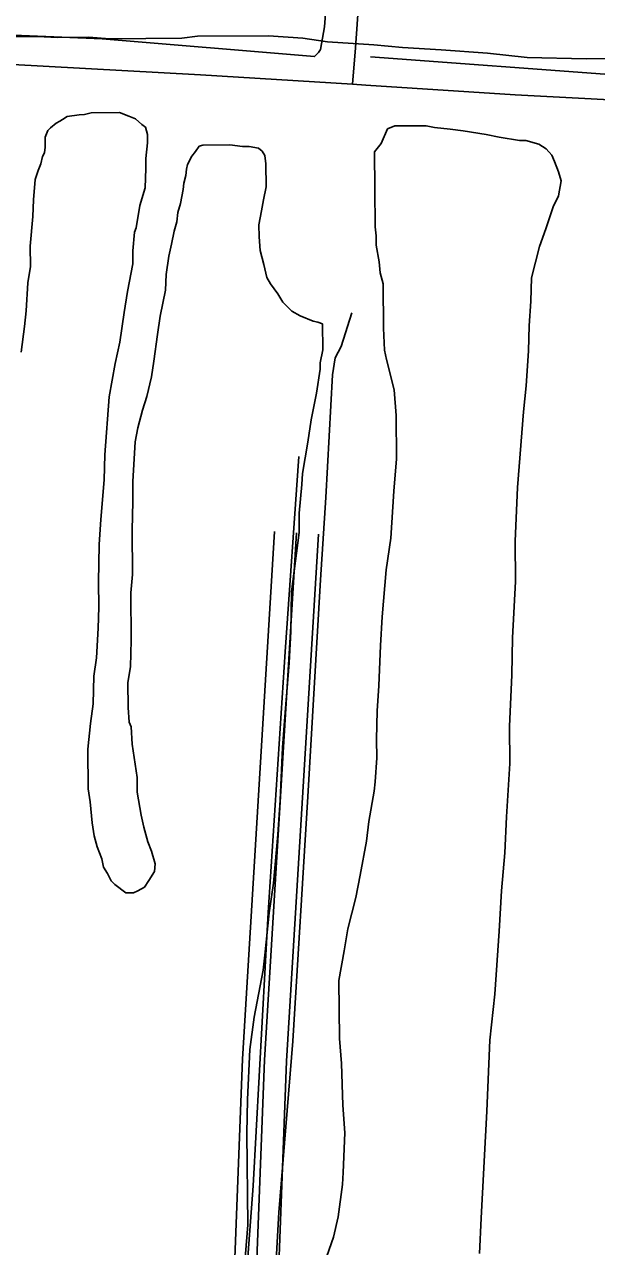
# Model space of a CAD drawing. Extents: x 3281947 to 3319794, y 715894 to 741249.
# Drawn here: x 3304566 to 3304954, y 722105 to 722935 of the extents above; entities that cross this region are included whole.
import ezdxf

# ---------------------------------------------------------------- set-up
doc = ezdxf.new("R2010")
doc.units = 0
for name, color, linetype in [('V-DTCH-CNTR', 7, 'Continuous'), ('V-ROAD-CNTR', 7, 'Continuous'), ('V-SITE-VEGE', 7, 'Continuous'), ('V-TOPO-SHOR', 7, 'Continuous')]:
    doc.layers.add(name, color=color, linetype=linetype)

msp = doc.modelspace()

# ---------------------------------------------------------------- linework, layer by layer
at = {"layer": 'V-DTCH-CNTR'}
for points in [[(3304793.07, 723270.03), (3304783.32, 723111.37), (3304769.6, 722933.37), (3304766.96, 722918.18), (3304765.6, 722916.09), (3304762.87, 722913.32), (3304618.66, 722925.25), (3304509, 722929.88), (3304490.4, 722927.66), (3304470.43, 722924.05), (3304444.28, 722917.63), (3304424.32, 722913.33), (3304409.85, 722911.84), (3304363.69, 722908.71), (3304185.8, 722907.96), (3304043.1, 722904.73), (3303876.28, 722899.94)], [(3304800.87, 722913.13), (3304972.08, 722900.41), (3305144.27, 722890.15), (3305350.41, 722875.68), (3305500.45, 722867.25), (3305683.96, 722853.13), (3305868.44, 722843.44), (3305882.69, 722845.01), (3305894.47, 722848.52), (3305899.86, 722851.5), (3305907.65, 722864.34), (3305914.44, 722880.6), (3305917.79, 722894.4), (3305919.64, 722914.08), (3305918.02, 722937.18)]]:
    msp.add_lwpolyline(points, dxfattribs=at)
at = {"layer": 'V-ROAD-CNTR'}
for points in [[(3304752.14, 722641.72), (3304742.94, 722509.05), (3304731.3, 722332), (3304721.13, 722146.56), (3304710.61, 722004.08), (3304699.71, 721851.32), (3304690.13, 721707.91), (3304679.79, 721543.01), (3304669.88, 721383.26), (3304661.52, 721281.79)], [(3304735.59, 722590.72), (3304713.86, 722232.56), (3304703.99, 721974.03), (3304663.08, 721476.3), (3304649.67, 721285.7)], [(3304750.56, 722589.81), (3304728.84, 722231.82), (3304718.96, 721973.13), (3304678.04, 721475.16), (3304664.64, 721284.65)], [(3304765.53, 722588.9), (3304743.82, 722231.08), (3304733.94, 721972.23), (3304693, 721474.02), (3304679.6, 721283.6)]]:
    msp.add_lwpolyline(points, dxfattribs=at)
at = {"layer": 'V-SITE-VEGE'}
for p, q in [((3304556.21, 722926.66), (3304575, 722926.81)), ((3304575, 722926.81), (3304588.15, 722926.29)), ((3304588.15, 722926.29), (3304609.45, 722926.47)), ((3304609.45, 722926.47), (3304623.86, 722925.33)), ((3304623.86, 722925.33), (3304672.71, 722925.72)), ((3304672.71, 722925.72), (3304683.35, 722927.06)), ((3304683.35, 722927.06), (3304731.57, 722927.45)), ((3304731.57, 722927.45), (3304754.76, 722925.76)), ((3304754.76, 722925.76), (3304771.69, 722923.39)), ((3304771.69, 722923.39), (3304803.02, 722921.14)), ((3304803.02, 722921.14), (3304822.45, 722919.42)), ((3304822.45, 722919.42), (3304848.77, 722917.75)), ((3304848.77, 722917.75), (3304880.11, 722915.5)), ((3304880.11, 722915.5), (3304907.06, 722912.59)), ((3304907.06, 722912.59), (3304947.15, 722911.66)), ((3304947.15, 722911.66), (3305049.86, 722912.49)), ((3304594.85, 722872.48), (3304591.74, 722870.58)), ((3304602.99, 722873.81), (3304594.85, 722872.48)), ((3304606.74, 722873.83), (3304602.99, 722873.81)), ((3304611.12, 722875.12), (3304606.74, 722873.83)), ((3304630.53, 722875.28), (3304611.12, 722875.12)), ((3304636.81, 722872.83), (3304630.53, 722875.28)), ((3304641.22, 722870.98), (3304636.81, 722872.83)), ((3304583.64, 722864.88), (3304581.78, 722862.98)), ((3304587.37, 722868.04), (3304583.64, 722864.88)), ((3304589.87, 722869.31), (3304587.37, 722868.04)), ((3304591.74, 722870.58), (3304589.87, 722869.31)), ((3304645.63, 722867.26), (3304641.22, 722870.98)), ((3304648.15, 722865.4), (3304645.63, 722867.26)), ((3304649.44, 722860.4), (3304648.15, 722865.4)), ((3304812.25, 722864.22), (3304807.95, 722854.17)), ((3304817.25, 722866.14), (3304812.25, 722864.22)), ((3304838.54, 722866.31), (3304817.25, 722866.14)), ((3304844.19, 722865.11), (3304838.54, 722866.31)), ((3304854.84, 722863.94), (3304844.19, 722865.11)), ((3304581.78, 722862.98), (3304579.93, 722858.58)), ((3304579.93, 722858.58), (3304579.99, 722851.7)), ((3304649.48, 722854.76), (3304649.44, 722860.4)), ((3304863.62, 722862.76), (3304854.84, 722863.94)), ((3304879.3, 722860.38), (3304863.62, 722862.76)), ((3304888.08, 722858.57), (3304879.3, 722860.38)), ((3304901.88, 722856.18), (3304888.08, 722858.57)), ((3304906.27, 722856.22), (3304901.88, 722856.18)), ((3304915.05, 722853.78), (3304906.27, 722856.22)), ((3304579.4, 722847.93), (3304578.16, 722845.42)), ((3304579.99, 722851.7), (3304579.4, 722847.93)), ((3304648.32, 722844.11), (3304649.48, 722854.76)), ((3304682.1, 722848.76), (3304679.62, 722845.61)), ((3304684.58, 722852.54), (3304682.1, 722848.76)), ((3304687.08, 722853.19), (3304684.58, 722852.54)), ((3304705.24, 722853.34), (3304687.08, 722853.19)), ((3304714.02, 722852.16), (3304705.24, 722853.34)), ((3304718.4, 722852.19), (3304714.02, 722852.16)), ((3304724.68, 722850.99), (3304718.4, 722852.19)), ((3304727.2, 722849.13), (3304724.68, 722850.99)), ((3304729.1, 722846.01), (3304727.2, 722849.13)), ((3304807.95, 722854.17), (3304803.61, 722848.49)), ((3304803.61, 722848.49), (3304803.81, 722823.44)), ((3304920.09, 722850.69), (3304915.05, 722853.78)), ((3304923.89, 722846.34), (3304920.09, 722850.69)), ((3304576.95, 722840.4), (3304575.11, 722836)), ((3304578.16, 722845.42), (3304576.95, 722840.4)), ((3304648.38, 722837.22), (3304648.32, 722844.11)), ((3304676.54, 722839.95), (3304675.94, 722836.82)), ((3304679.62, 722845.61), (3304676.54, 722839.95)), ((3304729.77, 722840.38), (3304729.1, 722846.01)), ((3304729.9, 722824.72), (3304729.77, 722840.38)), ((3304925.79, 722841.97), (3304923.89, 722846.34)), ((3304928.36, 722835.1), (3304925.79, 722841.97)), ((3304575.11, 722836), (3304573.28, 722829.72)), ((3304647.85, 722824.06), (3304648.38, 722837.22)), ((3304675.35, 722832.42), (3304674.13, 722827.4)), ((3304675.94, 722836.82), (3304675.35, 722832.42)), ((3304930.29, 722828.85), (3304928.36, 722835.1)), ((3304573.28, 722829.72), (3304572.14, 722815.93)), ((3304644.19, 722812.13), (3304647.85, 722824.06)), ((3304673.54, 722823.02), (3304671.74, 722813.6)), ((3304674.13, 722827.4), (3304673.54, 722823.02)), ((3304728.09, 722815.94), (3304729.9, 722824.72)), ((3304803.81, 722823.44), (3304804.02, 722797.77)), ((3304928.49, 722818.82), (3304930.29, 722828.85)), ((3304572.14, 722815.93), (3304571.6, 722804.65)), ((3304726.9, 722808.42), (3304728.09, 722815.94)), ((3304924.79, 722811.27), (3304928.49, 722818.82)), ((3304641.81, 722797.08), (3304644.19, 722812.13)), ((3304669.91, 722807.33), (3304669.34, 722801.06)), ((3304671.74, 722813.6), (3304669.91, 722807.33)), ((3304725.1, 722799.01), (3304726.9, 722808.42)), ((3304919.9, 722796.2), (3304924.79, 722811.27)), ((3304571.6, 722804.65), (3304569.89, 722784.6)), ((3304669.34, 722801.06), (3304667.51, 722794.78)), ((3304725.16, 722790.86), (3304725.1, 722799.01)), ((3304804.02, 722797.77), (3304804.7, 722791.51)), ((3304639.43, 722781.4), (3304640.58, 722793.94)), ((3304640.58, 722793.94), (3304641.81, 722797.08)), ((3304667.51, 722794.78), (3304665.7, 722786)), ((3304725.86, 722781.48), (3304725.16, 722790.86)), ((3304804.7, 722791.51), (3304804.75, 722785.25)), ((3304915.62, 722784.26), (3304919.9, 722796.2)), ((3304569.89, 722784.6), (3304570, 722770.82)), ((3304639.5, 722772.64), (3304639.43, 722781.4)), ((3304665.7, 722786), (3304663.89, 722777.84)), ((3304728.45, 722772.1), (3304725.86, 722781.48)), ((3304804.75, 722785.25), (3304806.72, 722773.99)), ((3304910.15, 722762.93), (3304915.62, 722784.26)), ((3304663.89, 722777.84), (3304662.11, 722765.3)), ((3304806.72, 722773.99), (3304807.41, 722766.48)), ((3304570, 722770.82), (3304568.21, 722759.53)), ((3304635.9, 722753.82), (3304639.5, 722772.64)), ((3304662.11, 722765.3), (3304661.57, 722754.65)), ((3304730.4, 722763.35), (3304728.45, 722772.1)), ((3304807.41, 722766.48), (3304809.35, 722758.98)), ((3304568.21, 722759.53), (3304567.11, 722740.73)), ((3304732.94, 722758.99), (3304730.4, 722763.35)), ((3304738, 722752.14), (3304732.94, 722758.99)), ((3304809.35, 722758.98), (3304809.59, 722728.92)), ((3304909.65, 722747.26), (3304910.15, 722762.93)), ((3304633.51, 722739.39), (3304635.9, 722753.82)), ((3304661.57, 722754.65), (3304657.95, 722737.08)), ((3304741.18, 722746.53), (3304738, 722752.14)), ((3304567.11, 722740.73), (3304565.94, 722730.08)), ((3304747.49, 722740.31), (3304741.18, 722746.53)), ((3304753.15, 722737.23), (3304747.49, 722740.31)), ((3304908.54, 722730.34), (3304909.65, 722747.26)), ((3304630.54, 722719.33), (3304633.51, 722739.39)), ((3304657.95, 722737.08), (3304656.18, 722724.54)), ((3304761.95, 722733.54), (3304753.15, 722737.23)), ((3304765.09, 722732.94), (3304761.95, 722733.54)), ((3304768.23, 722731.71), (3304765.09, 722732.94)), ((3304768.37, 722714.18), (3304768.23, 722731.71)), ((3304565.94, 722730.08), (3304563.58, 722712.52)), ((3304656.18, 722724.54), (3304653.82, 722706.36)), ((3304809.59, 722728.92), (3304810.34, 722713.89)), ((3304908.05, 722713.43), (3304908.54, 722730.34)), ((3304627.52, 722704.9), (3304630.54, 722719.33)), ((3304653.82, 722706.36), (3304652.03, 722695.7)), ((3304766.56, 722705.4), (3304768.37, 722714.18)), ((3304810.34, 722713.89), (3304811.64, 722707.64)), ((3304811.64, 722707.64), (3304816.82, 722687.01)), ((3304906.36, 722689.62), (3304908.05, 722713.43)), ((3304623.32, 722682.31), (3304627.52, 722704.9)), ((3304764.23, 722684.71), (3304766.6, 722701.01)), ((3304766.6, 722701.01), (3304766.56, 722705.4)), ((3304652.03, 722695.7), (3304649, 722682.52)), ((3304620.51, 722642.83), (3304623.32, 722682.31)), ((3304649, 722682.52), (3304645.94, 722673.1)), ((3304760.61, 722666.51), (3304764.23, 722684.71)), ((3304816.82, 722687.01), (3304818.21, 722669.48)), ((3304904.62, 722672.06), (3304906.36, 722689.62)), ((3304645.94, 722673.1), (3304642.91, 722661.18)), ((3304758.23, 722651.46), (3304760.61, 722666.51)), ((3304818.21, 722669.48), (3304818.45, 722640.05)), ((3304900.65, 722620.67), (3304904.62, 722672.06)), ((3304642.91, 722661.18), (3304641.11, 722651.77)), ((3304641.11, 722651.77), (3304639.45, 722624.82)), ((3304754.65, 722630.14), (3304758.23, 722651.46)), ((3304620.02, 722625.92), (3304620.51, 722642.83)), ((3304818.45, 722640.05), (3304816.75, 722618.12)), ((3304617.73, 722598.97), (3304620.02, 722625.92)), ((3304639.45, 722624.82), (3304639.56, 722611.05)), ((3304754.08, 722622.62), (3304754.65, 722630.14)), ((3304752.36, 722603.19), (3304754.08, 722622.62)), ((3304816.75, 722618.12), (3304814.5, 722586.15)), ((3304899.07, 722584.33), (3304900.65, 722620.67)), ((3304639.56, 722611.05), (3304639.09, 722591.62)), ((3304616.62, 722582.05), (3304617.73, 722598.97)), ((3304752.46, 722590.04), (3304752.36, 722603.19)), ((3304639.09, 722591.62), (3304639.33, 722561.56)), ((3304616.2, 722556.37), (3304616.62, 722582.05)), ((3304747.15, 722549.91), (3304752.46, 722590.04)), ((3304814.5, 722586.15), (3304811.54, 722564.84)), ((3304899.29, 722556.78), (3304899.07, 722584.33)), ((3304639.33, 722561.56), (3304638.18, 722549.03)), ((3304811.54, 722564.84), (3304808.67, 722532.87)), ((3304616.34, 722539.46), (3304616.2, 722556.37)), ((3304638.18, 722549.03), (3304638.44, 722517.09)), ((3304746.75, 722522.98), (3304747.15, 722549.91)), ((3304897.1, 722518.56), (3304899.29, 722556.78)), ((3304615.83, 722525.05), (3304616.34, 722539.46)), ((3304808.67, 722532.87), (3304807.58, 722513.45)), ((3304614.74, 722505), (3304615.83, 722525.05)), ((3304638.44, 722517.09), (3304637.96, 722498.92)), ((3304745.67, 722501.67), (3304746.75, 722522.98)), ((3304896.68, 722493.5), (3304897.1, 722518.56)), ((3304807.58, 722513.45), (3304806.54, 722485.88)), ((3304612.96, 722492.46), (3304614.74, 722505)), ((3304637.96, 722498.92), (3304636.17, 722488.26)), ((3304742.81, 722467.83), (3304745.67, 722501.67)), ((3304612.48, 722473.66), (3304612.96, 722492.46)), ((3304895.08, 722458.41), (3304896.68, 722493.5)), ((3304636.17, 722488.26), (3304636.3, 722471.35)), ((3304806.54, 722485.88), (3304805.43, 722468.96)), ((3304610.71, 722460.49), (3304612.48, 722473.66)), ((3304636.3, 722471.35), (3304637.01, 722461.33)), ((3304741.12, 722444.02), (3304742.81, 722467.83)), ((3304805.43, 722468.96), (3304804.96, 722449.54)), ((3304608.98, 722442.94), (3304610.71, 722460.49)), ((3304637.01, 722461.33), (3304638.29, 722458.21)), ((3304638.29, 722458.21), (3304639.01, 722446.32)), ((3304895.28, 722433.36), (3304895.08, 722458.41)), ((3304804.96, 722449.54), (3304805.06, 722437.02)), ((3304609.19, 722416.01), (3304608.98, 722442.94)), ((3304639.01, 722446.32), (3304642.33, 722423.8)), ((3304739.53, 722408.3), (3304741.12, 722444.02)), ((3304805.06, 722437.02), (3304803.94, 722420.72)), ((3304893.07, 722397.02), (3304895.28, 722433.36)), ((3304610.52, 722407.26), (3304609.19, 722416.01)), ((3304642.33, 722423.8), (3304642.41, 722413.78)), ((3304803.94, 722420.72), (3304803.37, 722414.45)), ((3304642.41, 722413.78), (3304645.04, 722398.14)), ((3304737.84, 722385.11), (3304739.53, 722408.3)), ((3304803.37, 722414.45), (3304799.78, 722393.76)), ((3304611.89, 722392.86), (3304610.52, 722407.26)), ((3304613.21, 722384.1), (3304611.89, 722392.86)), ((3304645.04, 722398.14), (3304646.98, 722390.02)), ((3304799.78, 722393.76), (3304798, 722380.59)), ((3304892.02, 722372.58), (3304893.07, 722397.02)), ((3304615.15, 722376.6), (3304613.21, 722384.1)), ((3304646.98, 722390.02), (3304649.57, 722380.02)), ((3304734.98, 722351.9), (3304737.84, 722385.11)), ((3304618.35, 722368.49), (3304615.15, 722376.6)), ((3304649.57, 722380.02), (3304652.12, 722373.77)), ((3304798, 722380.59), (3304793.81, 722357.38)), ((3304619.65, 722362.86), (3304618.35, 722368.49)), ((3304652.12, 722373.77), (3304654.7, 722365.02)), ((3304889.72, 722346.88), (3304892.02, 722372.58)), ((3304622.19, 722358.5), (3304619.65, 722362.86)), ((3304624.73, 722353.51), (3304622.19, 722358.5)), ((3304654.12, 722360.01), (3304650.41, 722353.72)), ((3304654.7, 722365.02), (3304654.12, 722360.01)), ((3304627.26, 722351.02), (3304624.73, 722353.51)), ((3304634.82, 722345.45), (3304627.26, 722351.02)), ((3304650.41, 722353.72), (3304647.31, 722349.31)), ((3304732.01, 722331.83), (3304734.98, 722351.9)), ((3304793.81, 722357.38), (3304790.79, 722342.33)), ((3304639.83, 722345.49), (3304634.82, 722345.45)), ((3304642.95, 722346.77), (3304639.83, 722345.49)), ((3304647.31, 722349.31), (3304642.95, 722346.77)), ((3304790.79, 722342.33), (3304785.33, 722320.98)), ((3304888.06, 722319.31), (3304889.72, 722346.88)), ((3304729.11, 722303), (3304732.01, 722331.83)), ((3304785.33, 722320.98), (3304782.95, 722305.94)), ((3304885.28, 722276.7), (3304888.06, 722319.31)), ((3304727.94, 722292.96), (3304729.11, 722303)), ((3304782.95, 722305.94), (3304779.35, 722285.86)), ((3304721.93, 722260.97), (3304727.94, 722292.96)), ((3304779.35, 722285.86), (3304779.67, 722246.41)), ((3304881.77, 722245.36), (3304885.28, 722276.7)), ((3304718.98, 722239.03), (3304721.93, 722260.97)), ((3304779.67, 722246.41), (3304781.06, 722229.51)), ((3304879.66, 722197.11), (3304881.77, 722245.36)), ((3304717.38, 722205.19), (3304718.98, 722239.03)), ((3304781.06, 722229.51), (3304781.92, 722201.33)), ((3304716.93, 722182.02), (3304717.38, 722205.19)), ((3304781.92, 722201.33), (3304783.32, 722182.56)), ((3304875.86, 722124.43), (3304879.66, 722197.11)), ((3304717.44, 722120.02), (3304716.93, 722182.02)), ((3304783.32, 722182.56), (3304782.29, 722155.61)), ((3304782.29, 722155.61), (3304781.73, 722147.47)), ((3304781.73, 722147.47), (3304778.77, 722125.52)), ((3304778.77, 722125.52), (3304775.75, 722111.72)), ((3304714.61, 722082.41), (3304717.44, 722120.02)), ((3304874.8, 722100.62), (3304875.86, 722124.43)), ((3304775.75, 722111.72), (3304769.63, 722094.13))]:
    msp.add_line(p, q, dxfattribs=at)
at = {"layer": 'V-TOPO-SHOR'}
msp.add_line((3304790.65, 722919.11), (3304788.59, 722894.52), dxfattribs=at)
for points in [[(3304811.72, 723258.31), (3304808.29, 723158.8), (3304797.31, 723015.84), (3304790.65, 722919.11)], [(3305407.32, 722853.1), (3305362.82, 722853.71), (3305239.47, 722864.38), (3305122.23, 722871.37), (3305006.36, 722881.64), (3304898.93, 722887.31), (3304797.56, 722893.96), (3304788.59, 722894.52), (3304685.45, 722900.98), (3304528.97, 722909.53), (3304498.63, 722909.28), (3304481.83, 722908.21), (3304469.24, 722906.24), (3304396.06, 722891.17), (3304367.61, 722887.21), (3304348.01, 722885.65), (3304268.63, 722887.34), (3304129.53, 722882.95), (3303998.84, 722878.16), (3303873.24, 722878.54), (3303846.44, 722878.22)], [(3304788.18, 722739.25), (3304780.9, 722716.31), (3304776.76, 722708.81), (3304774.98, 722697.12), (3304770.52, 722613.98)], [(3304770.52, 722613.98), (3304766.93, 722558.05), (3304758.31, 722410.91), (3304747.99, 722244.61), (3304738.66, 722128.29), (3304730.9, 721990.96), (3304724, 721862.97), (3304716.28, 721720.51), (3304701, 721530.83), (3304686.47, 721364.97), (3304680.73, 721281.8)]]:
    msp.add_lwpolyline(points, dxfattribs=at)

doc.saveas('drawing.dxf')
